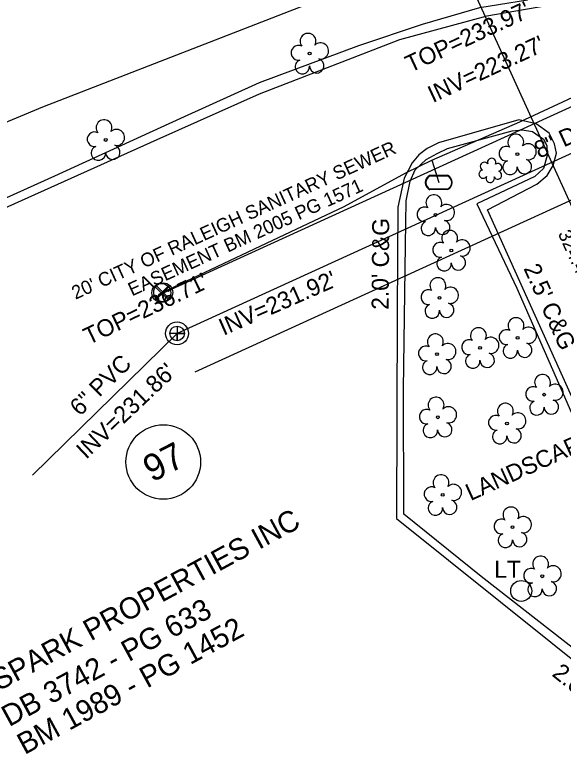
# Model space of a CAD drawing. Extents: x 2100323 to 2109811, y 740376 to 749755.
# Drawn here: x 2107940.1 to 2108068.9, y 745829.2 to 746000.4 of the extents above; entities that cross this region are included whole.
import ezdxf

# ---------------------------------------------------------------- set-up
doc = ezdxf.new("R2010")
doc.units = 0
for name, color, linetype in [('Exist Other Culture Area Outline Text', 7, 'Continuous'), ('Exist Property Deed Book Text', 7, 'Continuous'), ('Exist Property Line', 7, 'Continuous'), ('Exist Property Line Text', 7, 'Continuous'), ('Exist Property Owner Number CELL', 7, 'Continuous'), ('Exist Property Owner Text', 7, 'Continuous'), ('Exist Right of Way Easement Line', 7, 'Continuous'), ('Exist Right of Way Easement Line Text', 7, 'Continuous'), ('Exist Roads Curbs', 7, 'Continuous'), ('Exist Roads EOP Other', 7, 'Continuous'), ('Exist Roads EOP Other Text', 7, 'Continuous'), ('Exist Structure Minor Catch Basin Top Elevation', 7, 'Continuous'), ('Exist Structure Minor Pipes RCP 96 Inch Invert', 7, 'Continuous'), ('Exist Utilities Other Pole CELL', 7, 'Continuous'), ('Exist Utilities Other Pole Text', 7, 'Continuous'), ('Exist Utilities Sanitary Sewer Manhole CELL', 7, 'Continuous'), ('Exist Utilities Sanitary Sewer Manhole Text', 7, 'Continuous'), ('Exist Utilities Sanitary Sewer UG Line', 7, 'Continuous'), ('Exist Utilities Sanitary Sewer UG Line Invert Elevation', 7, 'Continuous'), ('Exist Utilities Sanitary Sewer UG Line Text', 7, 'Continuous'), ('Exist Utilities Water Meter CELL', 7, 'Continuous'), ('Exist Utilities Water UG Line SUE LOS B', 7, 'Continuous'), ('Exist Utilities Water Valve CELL', 7, 'Continuous'), ('Exist Vegetation Hedge Row', 7, 'Continuous'), ('Exist Vegetation Shrub CELL', 7, 'Continuous'), ('Exist Vegetation Tree CELL', 7, 'Continuous')]:
    doc.layers.add(name, color=color, linetype=linetype)

msp = doc.modelspace()

# ---------------------------------------------------------------- linework, layer by layer
at = {"layer": 'Exist Property Line'}
msp.add_line((2108023.8, 746058.98), (2108157.81, 745763.47), dxfattribs=at)
at = {"layer": 'Exist Property Owner Number CELL'}
msp.add_circle((2107975, 745895.26), 8.75, dxfattribs=at)
at = {"layer": 'Exist Right of Way Easement Line'}
for p, q in [((2108116.66, 745999.71), (2107974.09, 745934.55)), ((2108132.95, 745985.16), (2107982.4, 745916.36))]:
    msp.add_line(p, q, dxfattribs=at)
at = {"layer": 'Exist Roads Curbs'}
for points in [[(2107901.09, 745940.64), (2107949.58, 745962.51), (2107979.13, 745976.03), (2107997.62, 745984.37), (2108020.88, 745993.1), (2108035.83, 745998.08), (2108049.27, 746002.05), (2108064.89, 746004.6), (2108076.2, 746006.79), (2108083.8, 746010.32)], [(2108072.78, 745850.28), (2108049.64, 745868.4), (2108031.46, 745882.99), (2108031.4, 745912.28), (2108031.84, 745946.25), (2108032.01, 745956.6), (2108032.96, 745961.25), (2108034.15, 745963.92), (2108036.73, 745966.35), (2108039.25, 745967.69), (2108041.72, 745968.92), (2108056.91, 745973.03), (2108059.26, 745973.31), (2108061.66, 745972.89), (2108064.23, 745971.13), (2108065.01, 745969.57), (2108065.14, 745967.24), (2108064.22, 745964.18), (2108062.19, 745962.32), (2108048.57, 745955.87), (2108057.95, 745936.06), (2108072.75, 745902.38)]]:
    msp.add_lwpolyline(points, dxfattribs=at)
at = {"layer": 'Exist Roads EOP Other'}
for points in [[(2108084.96, 746007.86), (2108076.86, 746004.53), (2108050.97, 746000), (2108030.48, 745994.45), (2107997.54, 745981.69), (2107973.46, 745970.97), (2107928.35, 745950.66)], [(2108073.51, 745904.89), (2108051.06, 745954.52), (2108062.71, 745960.49), (2108065.13, 745962.56), (2108066.55, 745964.91), (2108067.27, 745967.83), (2108066.8, 745970.01), (2108065.55, 745972.51), (2108062.49, 745974.68), (2108058.45, 745975.67), (2108039.59, 745970.26), (2108036.94, 745968.94), (2108035, 745967.45), (2108033.42, 745965.52), (2108031.52, 745961.95), (2108030.07, 745955.13), (2108029.89, 745930.7), (2108029.73, 745882), (2108090.37, 745833.35)]]:
    msp.add_lwpolyline(points, dxfattribs=at)
at = {"layer": 'Exist Utilities Other Pole CELL'}
msp.add_circle((2108059.01, 745864.97), 2.46, dxfattribs=at)
at = {"layer": 'Exist Utilities Sanitary Sewer Manhole CELL'}
msp.add_lwpolyline([(2107978.24, 745927.17), (2107978.24, 745923.74), (2107978.24, 745925.46), (2107979.95, 745925.46), (2107976.53, 745925.46)], dxfattribs=at)
for radius in [2.69, 1.71]:
    msp.add_circle((2107978.24, 745925.46), radius, dxfattribs=at)
at = {"layer": 'Exist Utilities Sanitary Sewer UG Line'}
for p, q in [((2108124.8, 745992.43), (2107978.24, 745925.46)), ((2107978.24, 745925.45), (2107944.33, 745892.13))]:
    msp.add_line(p, q, dxfattribs=at)
at = {"layer": 'Exist Utilities Water Meter CELL'}
msp.add_line((2108039.65, 745960.94), (2108039.65, 745960.94), dxfattribs=at)
for points in [[(2108037.62, 745962.64), (2108041.69, 745962.64)], [(2108037.62, 745962.5), (2108041.69, 745962.5)], [(2108041.69, 745959.38), (2108037.59, 745959.38)], [(2108041.69, 745959.24), (2108037.59, 745959.24)]]:
    msp.add_lwpolyline(points, dxfattribs=at)
for centre, radius, start, end in [((2108038.35, 745960.93), 1.86, 113.178, 245.9794), ((2108038.36, 745960.93), 1.73, 115.3009, 243.7824), ((2108040.95, 745960.94), 1.86, 293.6483, 66.3084), ((2108040.96, 745960.94), 1.73, 295.1272, 64.8728)]:
    msp.add_arc(centre, radius, start, end, dxfattribs=at)
at = {"layer": 'Exist Utilities Water UG Line SUE LOS B'}
msp.add_line((2108038.01, 745966.13), (2108039.65, 745960.94), dxfattribs=at)
msp.add_lwpolyline([(2107973.85, 745934.6), (2107974.55, 745934.98), (2107996.44, 745945.3), (2108017.45, 745955.25), (2108031.91, 745963.2), (2108038.01, 745966.13), (2108058.66, 745975.18), (2108076.72, 745983.55), (2108091.56, 745990.26), (2108107.69, 745996.87), (2108113.61, 745999.06), (2108132.7, 746006.93), (2108156.77, 746017.51), (2108184.09, 746028.51), (2108214.87, 746047.02), (2108238.97, 746063.18), (2108257.4, 746072.19), (2108261.51, 746076.55), (2108270.68, 746085.47), (2108278.62, 746093.62), (2108289, 746103.41), (2108317.44, 746116.44)], dxfattribs=at)
at = {"layer": 'Exist Utilities Water Valve CELL'}
for points in [[(2107976.13, 745936.56), (2107972.98, 745933.41), (2107974.55, 745934.98), (2107976.13, 745933.41), (2107972.98, 745936.56)], [(2107976.57, 745936.68), (2107973.42, 745933.53), (2107974.99, 745935.11), (2107976.57, 745933.53), (2107973.42, 745936.68)]]:
    msp.add_lwpolyline(points, dxfattribs=at)
for centre in [(2107974.55, 745934.98), (2107974.99, 745935.11)]:
    msp.add_circle(centre, 2.23, dxfattribs=at)
at = {"layer": 'Exist Vegetation Hedge Row'}
msp.add_lwpolyline([(2108021.85, 746007.89), (2107981.93, 745992.34), (2107946.66, 745978.63), (2107906.14, 745961.7), (2107872.72, 745946.49), (2107841.75, 745932.34), (2107797.14, 745912.48), (2107773.7, 745900.34), (2107765.15, 745895.45), (2107755.02, 745888.51), (2107750.3, 745881.71), (2107746.24, 745869.52)], dxfattribs=at)
at = {"layer": 'Exist Vegetation Shrub CELL'}
msp.add_line((2108051.84, 745963.58), (2108051.84, 745963.58), dxfattribs=at)
for centre, radius, start, end in [((2108050.36, 745964.7), 0.968, 35.8908, 245.4216), ((2108052.07, 745965.62), 0.99, 334.8391, 200.4717), ((2108053.52, 745964.45), 0.929, 284.4567, 126.0861), ((2108050.04, 745962.87), 0.955, 95.1099, 327.9534), ((2108051.72, 745961.89), 0.984, 151.2797, 21.387), ((2108053.48, 745962.65), 0.937, 204.9913, 73.4601)]:
    msp.add_arc(centre, radius, start, end, dxfattribs=at)
at = {"layer": 'Exist Vegetation Tree CELL'}
for p, q in [((2108009.35, 745991.23), (2108009.35, 745991.23)), ((2107961.49, 745970.91), (2107961.49, 745970.91)), ((2108058.11, 745967.55), (2108058.11, 745967.55)), ((2108038.91, 745953.29), (2108038.91, 745953.29)), ((2108042.61, 745944.94), (2108042.61, 745944.94)), ((2108039.83, 745933.83), (2108039.83, 745933.83)), ((2108058.17, 745924.44), (2108058.17, 745924.44)), ((2108049.35, 745922.07), (2108049.35, 745922.07)), ((2108039.25, 745920.61), (2108039.25, 745920.61)), ((2108064.41, 745911.08), (2108064.41, 745911.08)), ((2108039.42, 745905.76), (2108039.42, 745905.76)), ((2108055.67, 745904.32), (2108055.67, 745904.32)), ((2108040.58, 745887.53), (2108040.58, 745887.53)), ((2108056.99, 745879.95), (2108056.99, 745879.95)), ((2108063.96, 745868.41), (2108063.96, 745868.41))]:
    msp.add_line(p, q, dxfattribs=at)
for centre in [(2108009.35, 745991.23), (2107961.49, 745970.91), (2108058.11, 745967.55), (2108038.91, 745953.29), (2108042.61, 745944.94), (2108039.83, 745933.83), (2108058.17, 745924.44), (2108049.35, 745922.07), (2108039.25, 745920.61), (2108064.41, 745911.08), (2108039.42, 745905.76), (2108055.67, 745904.32), (2108040.58, 745887.53), (2108056.99, 745879.95), (2108063.96, 745868.41)]:
    msp.add_circle(centre, 0.326, dxfattribs=at)
for centre, radius, start, end in [((2108008.97, 745994.1), 1.86, 330.1651, 219.7134), ((2108006.75, 745991.38), 1.73, 62.6636, 279.3457), ((2108011.9, 745991.81), 1.9, 257.1011, 134.1999), ((2108007.65, 745988.11), 1.69, 111.5671, 6.231), ((2108011.03, 745988.33), 1.7, 181.2822, 74.56), ((2107961.1, 745973.79), 1.86, 330.1651, 219.7134), ((2107958.88, 745971.07), 1.73, 62.6636, 279.3457), ((2107964.03, 745971.5), 1.9, 257.1011, 134.1999), ((2108057.73, 745970.42), 1.86, 330.1651, 219.7134), ((2107959.78, 745967.79), 1.69, 111.5671, 6.231), ((2107963.16, 745968.02), 1.7, 181.2822, 74.56), ((2108055.51, 745967.7), 1.73, 62.6636, 279.3457), ((2108060.66, 745968.14), 1.9, 257.1011, 134.1999), ((2108056.41, 745964.43), 1.69, 111.5671, 6.231), ((2108059.79, 745964.65), 1.7, 181.2822, 74.56), ((2108038.52, 745956.16), 1.86, 330.1651, 219.7134), ((2108041.46, 745953.87), 1.9, 257.1011, 134.1999), ((2108036.3, 745953.44), 1.73, 62.6636, 279.3457), ((2108040.58, 745950.39), 1.7, 181.2822, 74.56), ((2108037.2, 745950.16), 1.69, 111.5671, 6.231), ((2108042.22, 745947.82), 1.86, 330.1651, 219.7134), ((2108040, 745945.1), 1.73, 62.6636, 279.3457), ((2108045.16, 745945.53), 1.9, 257.1011, 134.1999), ((2108040.91, 745941.82), 1.69, 111.5671, 6.231), ((2108044.28, 745942.05), 1.7, 181.2822, 74.56), ((2108039.45, 745936.7), 1.86, 330.1651, 219.7134), ((2108037.23, 745933.98), 1.73, 62.6636, 279.3457), ((2108042.38, 745934.42), 1.9, 257.1011, 134.1999), ((2108038.13, 745930.71), 1.69, 111.5671, 6.231), ((2108041.51, 745930.93), 1.7, 181.2822, 74.56), ((2108057.79, 745927.31), 1.86, 330.1651, 219.7134), ((2108048.97, 745924.95), 1.86, 330.1651, 219.7134), ((2108055.57, 745924.59), 1.73, 62.6636, 279.3457), ((2108060.72, 745925.03), 1.9, 257.1011, 134.1999), ((2108038.86, 745923.48), 1.86, 330.1651, 219.7134), ((2108051.9, 745922.66), 1.9, 257.1011, 134.1999), ((2108041.8, 745921.2), 1.9, 257.1011, 134.1999), ((2108046.75, 745922.23), 1.73, 62.6636, 279.3457), ((2108056.47, 745921.32), 1.69, 111.5671, 6.231), ((2108059.84, 745921.54), 1.7, 181.2822, 74.56), ((2108036.64, 745920.76), 1.73, 62.6636, 279.3457), ((2108047.65, 745918.95), 1.69, 111.5671, 6.231), ((2108051.03, 745919.18), 1.7, 181.2822, 74.56), ((2108037.54, 745917.49), 1.69, 111.5671, 6.231), ((2108040.92, 745917.71), 1.7, 181.2822, 74.56), ((2108064.02, 745913.95), 1.86, 330.1651, 219.7134), ((2108061.8, 745911.23), 1.73, 62.6636, 279.3457), ((2108066.95, 745911.66), 1.9, 257.1011, 134.1999), ((2108039.03, 745908.63), 1.86, 330.1651, 219.7134), ((2108062.7, 745907.96), 1.69, 111.5671, 6.231), ((2108066.08, 745908.18), 1.7, 181.2822, 74.56), ((2108036.81, 745905.91), 1.73, 62.6636, 279.3457), ((2108041.96, 745906.35), 1.9, 257.1011, 134.1999), ((2108055.29, 745907.2), 1.86, 330.1651, 219.7134), ((2108053.07, 745904.48), 1.73, 62.6636, 279.3457), ((2108058.22, 745904.91), 1.9, 257.1011, 134.1999), ((2108037.71, 745902.64), 1.69, 111.5671, 6.231), ((2108041.09, 745902.86), 1.7, 181.2822, 74.56), ((2108053.97, 745901.2), 1.69, 111.5671, 6.231), ((2108057.35, 745901.42), 1.7, 181.2822, 74.56), ((2108040.19, 745890.4), 1.86, 330.1651, 219.7134), ((2108037.97, 745887.68), 1.73, 62.6636, 279.3457), ((2108043.13, 745888.12), 1.9, 257.1011, 134.1999), ((2108038.87, 745884.41), 1.69, 111.5671, 6.231), ((2108042.25, 745884.63), 1.7, 181.2822, 74.56), ((2108056.61, 745882.82), 1.86, 330.1651, 219.7134), ((2108054.39, 745880.1), 1.73, 62.6636, 279.3457), ((2108059.54, 745880.53), 1.9, 257.1011, 134.1999), ((2108055.29, 745876.82), 1.69, 111.5671, 6.231), ((2108058.66, 745877.05), 1.7, 181.2822, 74.56), ((2108063.57, 745871.28), 1.86, 330.1651, 219.7134), ((2108061.35, 745868.56), 1.73, 62.6636, 279.3457), ((2108066.51, 745869), 1.9, 257.1011, 134.1999), ((2108062.25, 745865.29), 1.69, 111.5671, 6.231), ((2108065.63, 745865.51), 1.7, 181.2822, 74.56)]:
    msp.add_arc(centre, radius, start, end, dxfattribs=at)

# ---------------------------------------------------------------- texts
at = {"layer": 'Exist Other Culture Area Outline Text'}
msp.add_text('LANDSCAPED', height=4, rotation=24.3944, dxfattribs=at).set_placement((2108047.12, 745886.06))
at = {"layer": 'Exist Property Deed Book Text'}
for s, p in [('DB 3742 - PG 633', (2107938.82, 745832.96)), ('BM 1989 - PG 1452', (2107942.47, 745826.41))]:
    msp.add_text(s, height=5, rotation=28.5468, dxfattribs=at).set_placement(p)
at = {"layer": 'Exist Property Line Text'}
msp.add_text("324.48'", height=3.2, rotation=294.3939, dxfattribs=at).set_placement((2108067.57, 745948.91))
at = {"layer": 'Exist Property Owner Number CELL'}
msp.add_text('97', height=6.25, rotation=27.248, dxfattribs=at).set_placement((2107972.36, 745890.39))
at = {"layer": 'Exist Property Owner Text'}
msp.add_text('HARRISPARK PROPERTIES INC', height=5, rotation=28.5468, dxfattribs=at).set_placement((2107918.16, 745831.45))
at = {"layer": 'Exist Right of Way Easement Line Text'}
for s, p in [("20' CITY OF RALEIGH SANITARY SEWER", (2107954.39, 745933.36)), ('EASEMENT BM 2005 PG 1571', (2107967.66, 745934.14))]:
    msp.add_text(s, height=3.2, rotation=24.5596, dxfattribs=at).set_placement(p)
at = {"layer": 'Exist Roads EOP Other Text'}
for s, rotation, p in [("2.0' C&G", 89.5823, (2108027.89, 745931.01)), ("2.5' C&G", 294.3378, (2108059.49, 745940.74)), ("2.0' C&G", 321.2621, (2108066.04, 745845.17))]:
    msp.add_text(s, height=4, rotation=rotation, dxfattribs=at).set_placement(p)
at = {"layer": 'Exist Structure Minor Catch Basin Top Elevation'}
msp.add_text("TOP=233.97'", height=4, rotation=25, dxfattribs=at).set_placement((2108033.01, 745986.68))
at = {"layer": 'Exist Structure Minor Pipes RCP 96 Inch Invert'}
msp.add_text("INV=223.27'", height=4, rotation=25, dxfattribs=at).set_placement((2108038.27, 745979.56))
at = {"layer": 'Exist Utilities Other Pole Text'}
msp.add_text('LT', height=4, dxfattribs=at).set_placement((2108052.69, 745868.06))
at = {"layer": 'Exist Utilities Sanitary Sewer Manhole Text'}
msp.add_text("TOP=236.71'", height=4, rotation=25.6106, dxfattribs=at).set_placement((2107957.49, 745922.7))
at = {"layer": 'Exist Utilities Sanitary Sewer UG Line Invert Elevation'}
for s, rotation, p in [("INV=231.92'", 23.6765, (2107989.15, 745924.88)), ("INV=231.86'", 43.4358, (2107956.89, 745895.76))]:
    msp.add_text(s, height=4, rotation=rotation, dxfattribs=at).set_placement(p)
at = {"layer": 'Exist Utilities Sanitary Sewer UG Line Text'}
for s, rotation, p in [('8" DIP', 24.5596, (2108063.22, 745966.49)), ('6" PVC', 44.5039, (2107955.45, 745905.86))]:
    msp.add_text(s, height=4, rotation=rotation, dxfattribs=at).set_placement(p)

doc.saveas('drawing.dxf')
